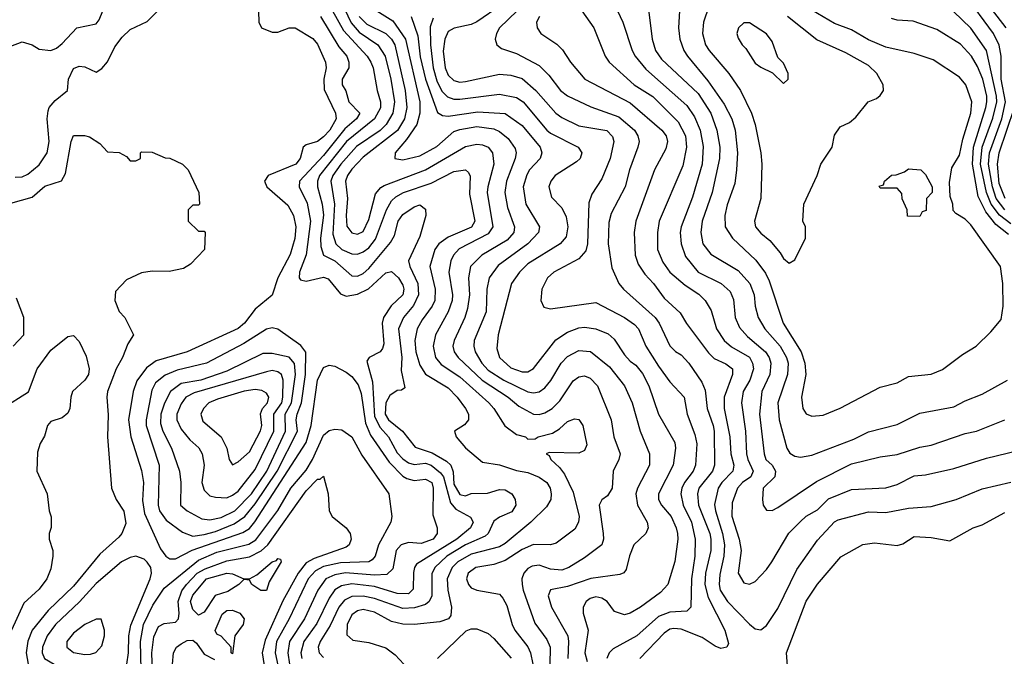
# Model space of a CAD drawing. Header units: inches. Extents: x 1793389 to 1900389, y 320802 to 470796.
# Tile 413 of 656: x 1842341 to 1845808, y 435758 to 437999. Entities that reach past the tile are written whole.
import ezdxf

# ---------------------------------------------------------------- set-up
doc = ezdxf.new("R2010")
doc.units = ezdxf.units.IN
doc.header["$MEASUREMENT"] = 0
doc.layers.add('B8443', color=7, linetype='Continuous')

msp = doc.modelspace()

# ---------------------------------------------------------------- linework, layer by layer
at = {"layer": 'B8443', "color": 2}
for points, elevation in [([(1844802.8, 438150), (1844748.2, 437990), (1844744.4, 437950), (1844755.5, 437910), (1844768, 437890), (1844838, 437810), (1844879.3, 437750), (1844917.1, 437670), (1844930.5, 437630), (1844950.6, 437530), (1844954, 437490), (1844950.8, 437370), (1844927.7, 437290), (1844931, 437270), (1844950, 437247.3), (1844982, 437222), (1845018.5, 437178.5), (1845030, 437158), (1845050, 437142), (1845070, 437154), (1845108, 437230), (1845108, 437270), (1845098, 437290), (1845102, 437350), (1845148.7, 437450), (1845162, 437490), (1845202, 437550), (1845210, 437592), (1845230, 437622), (1845263.1, 437636.9), (1845284.7, 437655.3), (1845328, 437710), (1845358, 437722), (1845370, 437732), (1845382, 437750), (1845381.2, 437770), (1845359.3, 437810), (1845330, 437837.2), (1845250, 437882.7), (1845147.8, 437927.8), (1845043.7, 438010)], 398), ([(1843450.3, 438110), (1843508.2, 437988.2), (1843535.6, 437955.6), (1843601.3, 437910), (1843627.6, 437870), (1843647.9, 437790), (1843660.2, 437710), (1843654.9, 437670), (1843631.7, 437630), (1843610, 437608.5), (1843527.3, 437552.7), (1843471.5, 437490), (1843443.2, 437450), (1843436.5, 437430), (1843449.2, 437349.2), (1843443.5, 437243.5), (1843453.7, 437210), (1843475.5, 437190), (1843510, 437174.9), (1843530, 437174), (1843550, 437181.3), (1843570, 437195.3), (1843593.7, 437226.3), (1843632.4, 437330), (1843650, 437361.6), (1843664.9, 437375.1), (1843692.7, 437390), (1843790, 437423.7), (1843870, 437464.4), (1843910, 437470.6), (1843921.4, 437461.4), (1843927.5, 437447.5), (1843924.4, 437384.4), (1843943.1, 437290), (1843931.1, 437268.9), (1843850, 437233), (1843817.1, 437210), (1843802, 437190), (1843785.3, 437130), (1843803.7, 437050), (1843802, 437010), (1843793.7, 436990), (1843757.8, 436942.2), (1843740.3, 436910), (1843731.8, 436870), (1843736, 436830), (1843750, 436782.8), (1843770, 436750.5), (1843850, 436702.4), (1843881.6, 436670), (1843910.6, 436630), (1843920.7, 436610), (1843921, 436590), (1843907.3, 436572.7), (1843872, 436550), (1843878, 436530), (1843910, 436491.3), (1843970, 436440.7), (1844030, 436432.2), (1844090, 436412.2), (1844130, 436404.9), (1844170, 436388.4), (1844197.1, 436370), (1844208.2, 436350), (1844212.4, 436330), (1844210.5, 436309.5), (1844195.9, 436284.1), (1844140.5, 436230), (1844050, 436154.7), (1844030, 436143.5), (1843930, 436117.6), (1843883.7, 436090), (1843863.1, 436070), (1843845.7, 436030), (1843848.9, 435990), (1843861.6, 435930), (1843858.5, 435901.5), (1843850.7, 435889.3), (1843820.5, 435879.5), (1843730, 435869.7), (1843690, 435871.2), (1843650, 435880.5), (1843590, 435912.6), (1843550, 435922.6), (1843530, 435918), (1843510, 435903.7), (1843494, 435870), (1843492.8, 435832.8), (1843514.4, 435814.4), (1843570, 435806), (1843630, 435787.2), (1843663, 435763), (1843693.4, 435730)], 350), ([(1844121.3, 438110), (1843950, 437991.3), (1843930, 437982.4), (1843870.3, 437969.7), (1843850, 437957), (1843837.4, 437930), (1843831.5, 437888.5), (1843838.5, 437830), (1843850, 437803.8), (1843870, 437785.3), (1843890, 437779.5), (1843910, 437781.1), (1844030, 437806.7), (1844070, 437803.1), (1844110, 437792.4), (1844158, 437750), (1844228.2, 437670), (1844250, 437654.4), (1844310, 437625.3), (1844408.4, 437608.4), (1844428.3, 437588.3), (1844432.7, 437570), (1844420.4, 437510), (1844390, 437439), (1844355.8, 437384.2), (1844345.3, 437354.7), (1844339.5, 437210), (1844334.6, 437185.4), (1844310, 437157), (1844221, 437110), (1844198.8, 437090), (1844178.8, 437050), (1844176, 437010), (1844186.8, 436986.8), (1844210, 436981), (1844370, 437003), (1844470, 436950.4), (1844505.8, 436925.9), (1844519.3, 436910), (1844546, 436850), (1844590, 436779.1), (1844630, 436724), (1844680.5, 436670), (1844690.4, 436610), (1844718.3, 436538.3), (1844725.1, 436505.1), (1844720.4, 436430), (1844712.4, 436410), (1844682, 436370), (1844672, 436350), (1844668.7, 436330), (1844676.9, 436290), (1844705.8, 436230), (1844719, 436170), (1844718.3, 436110), (1844706, 436030), (1844704, 435930), (1844690, 435916), (1844630, 435912.8), (1844590, 435898), (1844513.4, 435830), (1844430, 435783.7), (1844416.3, 435770), (1844408.5, 435750)], 370), ([(1845809.5, 437329.5), (1845778.7, 437370), (1845765.5, 437410), (1845751.4, 437490), (1845755.4, 437530), (1845799.1, 437650), (1845812.2, 437710), (1845796.8, 437790), (1845796.4, 437870), (1845789.8, 437909.8), (1845769.8, 437949.8), (1845667, 438090)], 382), ([(1843180.7, 438070), (1843182.8, 437990), (1843192, 437970), (1843230, 437954.8), (1843250, 437954.8), (1843289.5, 437970.5), (1843310.4, 437970.4), (1843372.6, 437932.6), (1843390, 437913.4), (1843417.1, 437850), (1843419.5, 437830), (1843411.4, 437790), (1843412.7, 437752.7), (1843453.4, 437670), (1843455.3, 437650), (1843432.9, 437610), (1843410, 437586), (1843390, 437569.6), (1843350, 437558), (1843338.8, 437550), (1843328, 437510), (1843313, 437490), (1843216, 437450), (1843202.8, 437430), (1843210.7, 437410), (1843285.5, 437345.5), (1843304.4, 437310), (1843313.4, 437270), (1843310, 437228.7), (1843292.8, 437172.8), (1843250.3, 437090), (1843230, 437028.7), (1843170, 436979.3), (1843133, 436930), (1843110, 436912), (1842930.2, 436829.8), (1842822, 436798), (1842786.9, 436773.1), (1842752.9, 436727.1), (1842740.4, 436690), (1842724.2, 436590), (1842732.2, 436530), (1842770, 436411.3), (1842777.4, 436370), (1842773.4, 436306.6), (1842780.2, 436260.2), (1842836.3, 436136.3), (1842856, 436110), (1842870, 436100.7), (1842890, 436100.5), (1842948.2, 436131.8), (1843126.5, 436193.5), (1843150, 436207.4), (1843169.1, 436230.9), (1843349.8, 436510), (1843367.1, 436570), (1843389.8, 436730.2), (1843410, 436774), (1843430, 436783), (1843450, 436779.3), (1843490, 436758.4), (1843510, 436742.4), (1843532.8, 436712.8), (1843543.4, 436683.4), (1843558.2, 436578.2), (1843576.4, 436536.4), (1843641.2, 436441.2), (1843690, 436391.8), (1843703.8, 436383.8), (1843730, 436376.5), (1843770, 436381.6), (1843792.4, 436370), (1843796.4, 436350), (1843795.5, 436255.5), (1843810.8, 436210), (1843810.7, 436190), (1843796.3, 436170), (1843754.8, 436154.8), (1843710, 436158.4), (1843684, 436150), (1843666.7, 436130), (1843654.6, 436065.4), (1843633.9, 436046.1), (1843590, 436042.8), (1843488.5, 436051.5), (1843450, 436044.5), (1843418.4, 436030), (1843390.3, 435990), (1843343.6, 435890), (1843291.4, 435810), (1843285.5, 435770), (1843291.4, 435730)], 338), ([(1844428.3, 438068.3), (1844464.9, 437990), (1844497.1, 437890), (1844508, 437870), (1844545.1, 437825.1), (1844690, 437697.1), (1844716.4, 437656.4), (1844737, 437610), (1844746.9, 437553.1), (1844743.7, 437490), (1844710, 437374), (1844670.4, 437270), (1844666.4, 437250), (1844670.3, 437210.3), (1844685.1, 437165.1), (1844730, 437110.4), (1844810.8, 437070), (1844842.3, 437042.3), (1844853.8, 437013.8), (1844860.4, 436950), (1844875.8, 436915.8), (1844903.7, 436883.7), (1844966.4, 436830), (1844979.5, 436810), (1844985.3, 436790), (1844982, 436750), (1844953.4, 436690), (1844945.7, 436610), (1844961.6, 436470), (1844968.2, 436450), (1844990.4, 436430), (1845001.6, 436410), (1844999.1, 436390), (1844959.1, 436350), (1844956, 436310), (1844958, 436290), (1844970, 436272), (1844990, 436271.3), (1845010, 436281), (1845146.5, 436373.5), (1845270, 436435.5), (1845370, 436459.3), (1845430, 436468), (1845510, 436493.4), (1845550, 436500.5), (1845670, 436542), (1845710, 436550.7), (1845810, 436590.6)], 386), ([(1845813.7, 437970), (1845742.8, 438062.8)], 378), ([(1842310, 437906), (1842350, 437920.7), (1842384.7, 437910), (1842410, 437894.8), (1842450, 437890.8), (1842470, 437898.8), (1842490, 437914.8), (1842542, 437970), (1842610, 437984), (1842621.2, 437998.8), (1842633.2, 438030)], 342), ([(1842324.7, 437444.7), (1842350, 437446), (1842370, 437455.5), (1842410, 437487.7), (1842437.6, 437530), (1842445.1, 437570), (1842438, 437650), (1842441.5, 437678.5), (1842445.2, 437690), (1842465.4, 437714.6), (1842509, 437750), (1842512.3, 437790), (1842530, 437826.8), (1842550, 437835.5), (1842570, 437833.4), (1842610, 437814.8), (1842630, 437827.3), (1842650, 437850.8), (1842676.4, 437903.6), (1842702, 437938), (1842730, 437964.4), (1842790, 437993), (1842827, 438030)], 338), ([(1843400.3, 438010), (1843464, 437904), (1843492.9, 437870), (1843500.2, 437850), (1843500.3, 437830), (1843476.3, 437790), (1843476.3, 437770), (1843488.9, 437748.9), (1843499.5, 437710), (1843538, 437670), (1843526.7, 437650), (1843485.8, 437614.3), (1843410, 437520.4), (1843326.4, 437430), (1843324.4, 437410), (1843353.5, 437353.5), (1843364.7, 437290), (1843349.1, 437170.9), (1843326.4, 437110), (1843324.9, 437090), (1843330, 437082.8), (1843350, 437078), (1843410, 437092.2), (1843426.7, 437086.7), (1843470, 437033.4), (1843490, 437025.5), (1843530, 437033.1), (1843568.8, 437051.2), (1843630, 437107.7), (1843650, 437112.7), (1843674.4, 437090), (1843690, 437064.7), (1843693.7, 437050), (1843690.3, 437030), (1843648.9, 436991.1), (1843622.4, 436950), (1843617.6, 436930), (1843622.5, 436857.5), (1843618.4, 436841.6), (1843610, 436829.2), (1843571.3, 436810), (1843563.5, 436796.5), (1843583.4, 436723.4), (1843590, 436602), (1843610, 436563.7), (1843639.6, 436530), (1843670, 436474.4), (1843690, 436453.4), (1843710, 436438.9), (1843730, 436432.9), (1843770, 436437.6), (1843790, 436430.2), (1843823.1, 436403.1), (1843832.6, 436390), (1843857.5, 436297.5), (1843876.2, 436276.2), (1843927.7, 436247.7), (1843937.3, 436230), (1843927.7, 436210), (1843879.5, 436170), (1843738, 436082), (1843730.4, 436070), (1843727.4, 436052.6), (1843726.6, 435993.4), (1843710, 435977.6), (1843670, 435979.1), (1843590, 436002.8), (1843510, 436012.8), (1843474, 436006), (1843450, 435991.3), (1843430, 435962), (1843386.9, 435873.1), (1843340.9, 435810), (1843330.3, 435770.3), (1843334.6, 435750)], 342), ([(1843442.7, 438030), (1843481.3, 437961.3), (1843564, 437870), (1843577.1, 437850), (1843586, 437830), (1843599.5, 437750), (1843611.5, 437710), (1843611.1, 437688.9), (1843590.3, 437650), (1843491.4, 437570), (1843396.9, 437450), (1843388.9, 437430), (1843388.9, 437410), (1843405.8, 437350), (1843410.2, 437310.2), (1843399.7, 437230), (1843400.7, 437200.7), (1843410.6, 437170), (1843450.4, 437150), (1843510, 437097.1), (1843530, 437096.4), (1843550, 437104.9), (1843570, 437123.1), (1843646, 437214), (1843660.5, 437239.5), (1843674, 437290), (1843690, 437313), (1843730, 437340.5), (1843750, 437346.8), (1843770, 437331.3), (1843770.4, 437309.6), (1843750, 437235.3), (1843710.4, 437150), (1843714.4, 437130), (1843742.7, 437070), (1843745.5, 437030), (1843727.6, 436992.4), (1843692, 436950), (1843674.6, 436910), (1843686, 436810), (1843683.7, 436763.7), (1843696.9, 436703.1), (1843685.4, 436694.6), (1843670, 436693.2), (1843644.4, 436675.6), (1843630.3, 436649.7), (1843627.9, 436610), (1843639.5, 436590), (1843688.4, 436550), (1843733.4, 436493.4), (1843793.5, 436473.5), (1843844.2, 436444.2), (1843859.3, 436430), (1843866.8, 436406.8), (1843870, 436364), (1843890, 436327.2), (1843910, 436322.6), (1843930, 436330.3), (1843988.2, 436331.8), (1844030, 436344.9), (1844050, 436343.8), (1844074, 436330), (1844084.9, 436310), (1844087.3, 436290), (1844073.8, 436266.2), (1844030, 436247.8), (1844010, 436233.3), (1843990.4, 436190), (1843979.3, 436180.7), (1843910, 436149.8), (1843844.9, 436110), (1843802, 436070), (1843791.6, 436048.4), (1843792, 435970), (1843783, 435950), (1843770, 435940.5), (1843731.4, 435928.6), (1843690, 435926), (1843590, 435960.9), (1843550.3, 435969.7), (1843510, 435968.4), (1843484.4, 435955.6), (1843464.9, 435930), (1843434.4, 435865.6), (1843398.7, 435810), (1843392.2, 435790), (1843394.9, 435770), (1843410, 435753)], 346), ([(1843535.8, 438010), (1843562.9, 437982.9), (1843630.2, 437950.2), (1843650.2, 437930.2), (1843661.5, 437910), (1843698.6, 437750), (1843703.6, 437690), (1843696.1, 437650), (1843670.9, 437609.1), (1843550, 437515.4), (1843510, 437473), (1843494.9, 437450), (1843487.6, 437430), (1843494.9, 437370), (1843490.4, 437310), (1843492.4, 437272.4), (1843510, 437248), (1843530, 437244.4), (1843550, 437253.4), (1843570, 437296), (1843594, 437386), (1843612.2, 437407.8), (1843624.5, 437415.5), (1843770, 437470.3), (1843910, 437552.2), (1843950, 437560.4), (1843970, 437558.4), (1843990.3, 437550.3), (1844005.5, 437530), (1844010.4, 437490), (1843988.7, 437410), (1843987.2, 437390), (1844006.7, 437270), (1843990, 437244.7), (1843888.2, 437191.8), (1843868.2, 437170), (1843858.4, 437150), (1843852.2, 437110), (1843864.6, 437030), (1843863.1, 437010), (1843849.1, 436970.9), (1843804.9, 436890), (1843797, 436850), (1843805.3, 436810), (1843825.1, 436785.1), (1843890, 436741.1), (1843992.7, 436650), (1844010.4, 436630), (1844048.7, 436568.7), (1844090, 436538.8), (1844122, 436530), (1844130, 436522), (1844156.4, 436523.6), (1844166, 436530), (1844217.2, 436542.8), (1844242, 436558), (1844270, 436584), (1844294, 436594), (1844310, 436591), (1844324, 436570), (1844337.3, 436502.7), (1844330, 436482), (1844310, 436473.2), (1844204.7, 436475.3), (1844194, 436470), (1844204.7, 436464.7), (1844211.3, 436450), (1844242, 436422), (1844258.9, 436398.9), (1844290, 436336), (1844310.3, 436250), (1844308.2, 436230), (1844294.9, 436205.1), (1844230, 436156), (1844210, 436149.5), (1844150, 436151.6), (1844110, 436133.3), (1844050, 436094.7), (1844010, 436080.7), (1843946.8, 436070), (1843920.5, 436050), (1843914, 436030), (1843920.7, 436010), (1843930, 435998.8), (1843950, 435990.8), (1844030, 435976), (1844042.5, 435962.5), (1844056.1, 435936.1), (1844074.4, 435870), (1844084.4, 435850), (1844130, 435790.7), (1844139.5, 435770), (1844147.2, 435730)], 354), ([(1843598, 438030), (1843654.5, 437994.5), (1843699, 437930), (1843750.2, 437710), (1843750.2, 437669.8), (1843738.9, 437630), (1843702.8, 437577.2), (1843662.8, 437530), (1843662, 437510), (1843690, 437506), (1843750, 437519.5), (1843810, 437552.4), (1843870, 437604.9), (1843890, 437612.9), (1843950, 437622.7), (1844010, 437614.9), (1844030, 437605.3), (1844061.2, 437581.2), (1844085.1, 437545.1), (1844088.4, 437530), (1844084.9, 437510), (1844054.9, 437430), (1844048.8, 437390), (1844058, 437338), (1844083.1, 437270), (1844080.4, 437250), (1844057, 437223), (1843968, 437170), (1843928.4, 437130), (1843921.3, 437090), (1843924.2, 437030), (1843918, 436982), (1843908.5, 436950), (1843870.4, 436870), (1843866.4, 436850), (1843870.4, 436830), (1843884.4, 436810), (1843969.4, 436729.4), (1844060.5, 436670), (1844098, 436638), (1844150, 436610.4), (1844170, 436608.5), (1844190, 436614.4), (1844215.1, 436630), (1844242.8, 436657.2), (1844290, 436727.3), (1844310, 436742), (1844330, 436744.9), (1844350, 436736.3), (1844374.9, 436710), (1844423, 436590), (1844433, 436530), (1844455.5, 436470), (1844450.5, 436450), (1844430.7, 436410), (1844426.8, 436350), (1844410, 436322), (1844390, 436308), (1844381, 436290), (1844395.5, 436190), (1844396.3, 436170), (1844390.6, 436150), (1844330, 436103.7), (1844274.8, 436070), (1844250, 436060.5), (1844210, 436064.7), (1844170, 436078), (1844144.8, 436075.2), (1844130, 436066.6), (1844115.5, 436050), (1844108.4, 436030), (1844110.3, 436010), (1844113.7, 435990), (1844154.7, 435874.7), (1844197.3, 435817.3), (1844208.5, 435790), (1844207.2, 435727.2)], 358), ([(1843719.5, 438010), (1843742.6, 437942.6), (1843751.5, 437868.5), (1843769.2, 437790), (1843812, 437672), (1843830, 437661.6), (1843850, 437659.5), (1843954.3, 437674.3), (1844050, 437668.4), (1844110, 437626.4), (1844173, 437550), (1844179.1, 437530), (1844173, 437510), (1844136.4, 437470), (1844126.7, 437453.3), (1844113.7, 437410), (1844122.4, 437350), (1844170.6, 437270), (1844167.7, 437250), (1844130.4, 437210), (1844025.9, 437134.1), (1843994.4, 437090), (1843985.3, 437050), (1843983.7, 436970), (1843941.3, 436870), (1843939.5, 436850), (1843944.4, 436830), (1843967.6, 436790), (1843990, 436765.2), (1844046, 436730), (1844130, 436688.7), (1844150, 436684.9), (1844170, 436688.4), (1844190, 436703), (1844210.9, 436729.1), (1844247.6, 436790), (1844270, 436812.7), (1844310, 436834.4), (1844350.3, 436830.3), (1844417.1, 436777.1), (1844470.5, 436710), (1844497.1, 436650), (1844525.5, 436550), (1844558, 436470), (1844558, 436430), (1844516.4, 436350), (1844510.4, 436330), (1844516.4, 436290), (1844550.6, 436230), (1844554, 436210), (1844546, 436190), (1844502.8, 436150), (1844488.1, 436111.9), (1844476.7, 436063.3), (1844468, 436052), (1844454.4, 436045.6), (1844351.6, 436031.6), (1844270, 436003), (1844210, 435992), (1844202, 435970), (1844213, 435930), (1844270.3, 435830), (1844273.4, 435810), (1844270.3, 435750)], 362), ([(1844092.4, 438030), (1844030.6, 437970), (1844019.1, 437950), (1844014.8, 437930), (1844021, 437910), (1844037.5, 437897.5), (1844090, 437880.5), (1844170, 437838), (1844203.8, 437803.8), (1844245.5, 437750), (1844270, 437730.5), (1844351.7, 437691.7), (1844450, 437657), (1844506, 437610), (1844517.1, 437590), (1844521.6, 437570), (1844517.1, 437550), (1844488.2, 437470), (1844473, 437410), (1844423.4, 437316.6), (1844414.6, 437285.4), (1844412.4, 437210), (1844425.8, 437125.8), (1844450.4, 437070.4), (1844467.3, 437050), (1844578, 436950), (1844592.7, 436930), (1844630, 436850.8), (1844650, 436830.7), (1844670, 436819.1), (1844696.3, 436790), (1844742.6, 436722.6), (1844754.4, 436694.4), (1844761.3, 436630), (1844783.1, 436570), (1844786, 436550), (1844787, 436430), (1844780.3, 436410), (1844731.8, 436350), (1844727.4, 436330), (1844730.3, 436290), (1844770.2, 436190), (1844774, 436170), (1844774, 436130), (1844756.1, 436050), (1844752.6, 436010), (1844764.8, 435964.8), (1844824, 435850), (1844836.8, 435803.2), (1844830.7, 435789.3), (1844810, 435785.2), (1844790, 435793.2), (1844744, 435824), (1844670, 435852.8), (1844644, 435856), (1844630, 435853), (1844610, 435839.6), (1844524.9, 435750)], 374), ([(1844170.8, 438010), (1844160.7, 437990), (1844162.8, 437970), (1844176, 437950), (1844232.3, 437912.3), (1844252.5, 437892.5), (1844280.7, 437850), (1844330.8, 437790), (1844490, 437706.4), (1844602, 437610), (1844617.6, 437590), (1844621.3, 437570), (1844616.2, 437543.8), (1844575.5, 437470), (1844510.4, 437290), (1844504.4, 437250), (1844508.2, 437170), (1844518.3, 437138.3), (1844542.5, 437102.5), (1844573, 437070), (1844610, 437019.1), (1844666.4, 436966.4), (1844688.8, 436928.8), (1844766.5, 436826.5), (1844786.6, 436806.6), (1844827.2, 436787.2), (1844850.4, 436770), (1844850.4, 436750), (1844821.7, 436670), (1844821.1, 436630), (1844841.7, 436530), (1844844.6, 436470), (1844855.3, 436430), (1844852, 436410), (1844813.4, 436370), (1844800.3, 436350), (1844787.7, 436292.3), (1844790.4, 436269.6), (1844815.8, 436190), (1844822, 436150), (1844819.6, 436110), (1844805.5, 436045.5), (1844803.1, 436010), (1844807.4, 435990), (1844832.4, 435950), (1844910, 435870.7), (1844930, 435854.8), (1844950, 435850.8), (1844970, 435866), (1845010, 435926), (1845077.1, 436062.9), (1845150, 436166.8), (1845210, 436230.5), (1845222.3, 436237.7), (1845330, 436266), (1845390, 436263.8), (1845470, 436279.3), (1845550, 436285.5), (1845638, 436310), (1845730, 436347.3), (1845830, 436370.5)], 378), ([(1844320.7, 438030), (1844362.8, 437970), (1844402, 437870), (1844416.3, 437850), (1844504.9, 437770), (1844570, 437728.2), (1844658.8, 437638.8), (1844684.6, 437590), (1844688.8, 437550), (1844675.4, 437484.6), (1844592.2, 437290), (1844586, 437250), (1844586.4, 437190), (1844605.1, 437145.1), (1844630.5, 437110), (1844683.8, 437063.8), (1844732.6, 437032.6), (1844754.9, 437010), (1844774.9, 436974.9), (1844794, 436910), (1844821.6, 436870), (1844847.1, 436847.1), (1844910, 436810.4), (1844921.1, 436790), (1844924.2, 436770), (1844911.8, 436730), (1844888.7, 436690), (1844882.6, 436650), (1844896.9, 436550), (1844900.2, 436470), (1844904.4, 436450), (1844923.7, 436410), (1844914.9, 436390), (1844886, 436370), (1844868.4, 436350), (1844850, 436298), (1844848.7, 436251.3), (1844873.7, 436170), (1844881.3, 436130), (1844870.7, 436050), (1844890, 436016), (1844910, 436011), (1844930, 436021), (1844970, 436062.8), (1844989.3, 436090), (1845048.4, 436191.6), (1845088.5, 436231.5), (1845110, 436250.5), (1845150, 436273.4), (1845188.5, 436311.5), (1845270, 436344.4), (1845390, 436350.5), (1845430, 436363), (1845490, 436393), (1845530, 436396.3), (1845630, 436419.1), (1845744.8, 436455.2), (1845890, 436490.7)], 382), ([(1844555.2, 438035.2), (1844568.2, 437930), (1844579.3, 437890), (1844600.2, 437860.2), (1844730, 437739.3), (1844774.6, 437670), (1844796, 437610), (1844806.3, 437550), (1844804.9, 437510), (1844778.7, 437390), (1844743.7, 437290), (1844739.5, 437250), (1844746.4, 437210), (1844773.8, 437173.8), (1844870, 437116.4), (1844912.2, 437070), (1844927, 437030), (1844930.4, 436990), (1844940.4, 436950), (1844964.4, 436910), (1845018.9, 436850), (1845040.9, 436810), (1845046.3, 436790), (1845044.6, 436750), (1845010.4, 436649.6), (1845014.4, 436590), (1845042, 436490), (1845052.8, 436472.8), (1845070, 436462), (1845090, 436459.1), (1845130, 436465.5), (1845278.3, 436521.7), (1845330, 436548), (1845430, 436574), (1845510, 436614), (1845630, 436636.3), (1845670, 436657.3), (1845730, 436680.7), (1845819, 436730)], 390), ([(1844664, 438030), (1844660.7, 437970), (1844664.9, 437930), (1844679.3, 437890), (1844692.4, 437870), (1844763.2, 437783.2), (1844821.8, 437701.8), (1844848.5, 437650), (1844859.5, 437610), (1844868.7, 437530), (1844864.9, 437470), (1844858.3, 437421.7), (1844832.3, 437347.7), (1844823.8, 437310), (1844824.9, 437270), (1844850.6, 437230), (1844932.4, 437152.4), (1844966.6, 437106.6), (1844979.6, 437079.6), (1845028.4, 436930), (1845092.4, 436830), (1845104.9, 436790), (1845108.4, 436750), (1845094, 436670), (1845098.8, 436630), (1845110, 436611.3), (1845130, 436602.8), (1845170, 436606.8), (1845230, 436631), (1845370, 436704.7), (1845430, 436721), (1845470, 436742.8), (1845550, 436751.3), (1845590, 436766.8), (1845660.2, 436819.8), (1845708.7, 436850), (1845760.2, 436899.8), (1845797, 436943), (1845803.7, 436990), (1845802, 437070), (1845794.3, 437130), (1845690, 437277.2), (1845670, 437297.2), (1845636.4, 437316.4), (1845627.3, 437327.3), (1845626, 437350), (1845616.4, 437376.4), (1845614.6, 437425.4), (1845623.1, 437476.9), (1845650, 437522), (1845661.7, 437578.3), (1845689.6, 437670), (1845693.6, 437710), (1845672, 437770), (1845650, 437797.2), (1845557.2, 437857.2), (1845490, 437879.5), (1845390, 437902.7), (1845330, 437928), (1845270, 437962.9), (1845210, 437985.1), (1845130, 438032.3)], 394), ([(1845830, 437280.7), (1845790.9, 437310.9), (1845761, 437350), (1845744.3, 437390), (1845723.7, 437490), (1845729.9, 437550.1), (1845767.2, 437652.8), (1845781, 437710), (1845780.2, 437730), (1845745.4, 437890), (1845690, 437969.6), (1845628.2, 438028.2)], 386), ([(1843796.2, 438003.8), (1843786.4, 437973.6), (1843787.2, 437910), (1843797.2, 437830), (1843810, 437784), (1843827, 437747), (1843847.2, 437727.2), (1843870, 437719.5), (1843890, 437718.9), (1844030, 437736.5), (1844090, 437725.3), (1844114, 437710), (1844197.1, 437610), (1844210, 437599.5), (1844306.8, 437550), (1844320.7, 437530), (1844314, 437510), (1844301.7, 437498.3), (1844226.8, 437450), (1844210.8, 437430), (1844204, 437410), (1844213.7, 437373.7), (1844250, 437336), (1844264.4, 437304.4), (1844270.4, 437270), (1844265.3, 437234.7), (1844244, 437210), (1844130, 437139.6), (1844100.5, 437110), (1844073, 437070), (1844026, 436890), (1844020.9, 436840.9), (1844030.6, 436810), (1844070, 436772.7), (1844110, 436759.5), (1844130, 436759.3), (1844150, 436770.7), (1844228.5, 436871.5), (1844270, 436899.3), (1844310, 436914.4), (1844330, 436916.4), (1844370, 436910.4), (1844413.3, 436893.3), (1844433.8, 436873.8), (1844470, 436819.1), (1844490, 436796.3), (1844510, 436783), (1844533.7, 436753.7), (1844555.8, 436710), (1844590.5, 436610), (1844648, 436510), (1844650.4, 436490), (1844641.6, 436430), (1844590.4, 436330), (1844590.4, 436310), (1844600.5, 436290), (1844634.4, 436250), (1844652.4, 436210), (1844656.4, 436190), (1844658.4, 436170), (1844648.1, 436091.9), (1844622.8, 436010), (1844597.6, 435982.4), (1844526.8, 435930), (1844490, 435909.4), (1844470, 435903.7), (1844435.1, 435915.1), (1844409, 435950), (1844390, 435962.7), (1844370, 435966.6), (1844350, 435960.9), (1844334.8, 435950), (1844324.9, 435930), (1844324.9, 435910), (1844342, 435850), (1844330.4, 435770), (1844338.9, 435738.9)], 366), ([(1845822.2, 437242.2), (1845778, 437278), (1845742.4, 437322.4), (1845716, 437376), (1845695, 437490), (1845699.4, 437550), (1845743.1, 437690), (1845745.8, 437710), (1845745.6, 437730), (1845731.8, 437790), (1845713.7, 437833.7), (1845691.6, 437870), (1845653.4, 437913.4), (1845570, 437964.5), (1845486.4, 437993.6), (1845430, 437997.2), (1845410, 438002.7)], 390), ([(1845810.8, 437370), (1845790, 437422.7), (1845783.7, 437490), (1845789.8, 437530), (1845842.9, 437690)], 378), ([(1842310, 437353.4), (1842385.4, 437374.6), (1842430, 437413), (1842488.7, 437431.3), (1842502, 437458), (1842522, 437570), (1842530, 437591), (1842569.1, 437590.9), (1842586.4, 437586.4), (1842623.6, 437563.6), (1842650, 437534), (1842691.6, 437531.6), (1842716.9, 437516.9), (1842730, 437502), (1842750, 437502), (1842766, 437510), (1842766, 437530), (1842770, 437534), (1842807.3, 437532.7), (1842852.7, 437512.7), (1842870, 437512), (1842914, 437490), (1842934, 437470), (1842972, 437390), (1842974, 437350), (1842970, 437346), (1842950, 437346), (1842934, 437330), (1842934, 437290), (1842970, 437254), (1842990, 437254), (1842994, 437250), (1842992, 437190), (1842942, 437138), (1842917.3, 437122.7), (1842867.1, 437112.9), (1842806.8, 437113.2), (1842770, 437108), (1842716.9, 437083.1), (1842678, 437042), (1842676, 437010), (1842691.1, 436971.1), (1842711.3, 436950), (1842742, 436890), (1842722, 436858), (1842702.8, 436810), (1842680.7, 436770), (1842650.6, 436690), (1842647.3, 436670), (1842652.8, 436607.2), (1842650.5, 436530), (1842664, 436350), (1842680.7, 436310), (1842708.1, 436268.1), (1842714.9, 436225.1), (1842700.7, 436190), (1842690, 436177.2), (1842623.4, 436116.6), (1842530, 436005.1), (1842441.4, 435918.6), (1842385.3, 435850), (1842369.1, 435810.9), (1842363.6, 435770), (1842370.2, 435730.2)], 334), ([(1842318, 436850), (1842355.3, 436890), (1842355.3, 436950), (1842330, 437018)], 334), ([(1842279, 436630), (1842371.8, 436688.2), (1842402, 436770), (1842450, 436836), (1842510, 436884), (1842530, 436886.8), (1842550, 436866), (1842574.6, 436814.6), (1842585.3, 436770), (1842583.1, 436750), (1842570.2, 436729.8), (1842527.3, 436690), (1842520.5, 436670), (1842518, 436630), (1842510, 436614), (1842490, 436597.2), (1842450, 436584), (1842438.8, 436570), (1842427.9, 436532.1), (1842413.2, 436506.8), (1842403.4, 436476.6), (1842401, 436410), (1842438, 436330), (1842444.7, 436270), (1842451.6, 436248.4), (1842451.6, 436211.6), (1842444.7, 436190), (1842444.7, 436170), (1842458, 436130), (1842458, 436110), (1842450, 436066), (1842436, 436030), (1842410, 435994), (1842355.9, 435944.1), (1842312.4, 435850)], 330), ([(1842768.6, 435710), (1842765.8, 435810), (1842776.4, 435870), (1842810, 435938), (1842850, 435998), (1842970, 436095.6), (1843035.3, 436124.7), (1843147.2, 436152.8), (1843172.8, 436167.2), (1843250, 436270.5), (1843295.4, 436350), (1843350, 436412.7), (1843372.1, 436450), (1843410, 436536.4), (1843430, 436552.2), (1843450, 436557.6), (1843474.9, 436554.9), (1843510.2, 436530.2), (1843545.7, 436465.7), (1843641, 436330), (1843651, 436250), (1843647.3, 436230), (1843604.4, 436150), (1843592.4, 436110), (1843582.3, 436097.7), (1843570, 436089.7), (1843470, 436086.2), (1843410, 436073.8), (1843381.9, 436058.1), (1843356.9, 436030), (1843290.2, 435890), (1843245.2, 435810), (1843240.7, 435770), (1843253.6, 435710)], 334), ([(1842809.8, 435670), (1842805.6, 435770), (1842813.4, 435826.6), (1842830, 435862), (1842850, 435873.4), (1842890, 435877.3), (1842899.5, 435890), (1842902.4, 435910), (1842898.5, 435950), (1842912.2, 435987.8), (1842928.5, 436010), (1842966, 436050), (1842994.1, 436065.9), (1843070, 436094), (1843150, 436107.4), (1843191.3, 436128.7), (1843214.8, 436150), (1843350, 436340.5), (1843390, 436380.7), (1843398.6, 436381.4), (1843410, 436392), (1843427.3, 436330), (1843431, 436270), (1843441, 436250), (1843490.8, 436210), (1843504, 436190), (1843507.7, 436170), (1843500.7, 436150), (1843490, 436142), (1843377.5, 436102.5), (1843350, 436086.6), (1843320.9, 436050), (1843267.5, 435952.5), (1843205.1, 435814.9), (1843194.6, 435770), (1843203.6, 435710)], 330), ([(1845044.1, 435724.1), (1845040.9, 435770), (1845110, 435951.3), (1845150, 436011.3), (1845232.1, 436107.9), (1845310, 436150.8), (1845350, 436157.3), (1845430, 436148), (1845450, 436153.4), (1845490, 436178.8), (1845550, 436176.3), (1845616, 436164), (1845698, 436210), (1845730, 436220.7), (1845810, 436264)], 374), ([(1843811.8, 435750), (1843912.5, 435847.5), (1843930, 435854.8), (1843950, 435854), (1843990, 435837.3), (1844010, 435820.7), (1844071.4, 435751.4)], 350), ([(1842876, 435690), (1842882.7, 435770), (1842893.2, 435790), (1842910, 435802), (1842930, 435813), (1842950, 435814), (1842963.5, 435803.5), (1842990, 435764.7), (1843026.4, 435746.4)], 326)]:
    msp.add_lwpolyline(points, dxfattribs=dict(at, elevation=elevation))
for points, elevation in [([(1844910, 437988), (1844890, 437988), (1844872, 437970), (1844866, 437950), (1844870, 437934), (1844884.7, 437910), (1844897.3, 437897.3), (1844930, 437846), (1844950, 437831.3), (1844992, 437812), (1845030, 437774), (1845046, 437790), (1845046, 437810), (1845030, 437846), (1845010, 437866), (1844990, 437922), (1844970, 437948.7), (1844930, 437975.3)], 402), ([(1845510, 437306), (1845467.3, 437307.3), (1845466, 437330), (1845448.4, 437368.4), (1845447.3, 437387.3), (1845430, 437406), (1845370, 437406), (1845367.3, 437412.7), (1845382, 437418), (1845386, 437430), (1845410, 437452), (1845427.3, 437452.7), (1845456.4, 437463.6), (1845470, 437474), (1845514, 437470), (1845530, 437454), (1845554, 437410), (1845554, 437390), (1845534, 437370), (1845532.7, 437327.3), (1845518, 437322)], 394), ([(1843230, 436914.5), (1843210, 436909.6), (1843130, 436858.9), (1842998.8, 436790), (1842895.5, 436764.5), (1842852.6, 436747.4), (1842819.6, 436720.4), (1842805.7, 436694.3), (1842786.3, 436590), (1842786.3, 436570), (1842832, 436430), (1842828.9, 436290), (1842833.1, 436270), (1842856.7, 436236.7), (1842914.3, 436194.3), (1842950, 436181.1), (1842990, 436186), (1843030, 436196.9), (1843096.2, 436223.8), (1843133.7, 436250), (1843170, 436294.3), (1843248, 436410), (1843319.3, 436550), (1843314.8, 436590), (1843317.6, 436610), (1843332.7, 436650), (1843347.1, 436750), (1843348.5, 436828.5), (1843331.3, 436851.3), (1843250, 436909.5)], 342), ([(1843230, 436824.2), (1843196.7, 436823.3), (1843070, 436761.7), (1842978.8, 436730), (1842910, 436718), (1842872, 436690), (1842851.2, 436648.8), (1842837.3, 436610), (1842837.1, 436577.1), (1842844.9, 436550), (1842874.9, 436490), (1842903.1, 436410), (1842908.5, 436370), (1842907.3, 436290), (1842930.8, 436270), (1842981.7, 436241.7), (1843010, 436238), (1843050, 436246.7), (1843098.9, 436270), (1843156.8, 436330), (1843211.6, 436410), (1843277.2, 436550), (1843275.5, 436610), (1843298.5, 436650), (1843312.3, 436750), (1843308.6, 436788.6), (1843290, 436811.3)], 346), ([(1843230, 436763.5), (1843210, 436759.7), (1842954.7, 436685.3), (1842926.4, 436670), (1842910, 436646), (1842894, 436610), (1842894.4, 436590), (1842910, 436557.3), (1842939.9, 436519.9), (1842971.7, 436491.7), (1842983, 436470), (1842990.4, 436430), (1842982.4, 436370), (1842990, 436342.8), (1843010, 436323), (1843030, 436318), (1843070, 436315.5), (1843090, 436324.4), (1843110, 436339.3), (1843170, 436414.9), (1843235.3, 436550), (1843236.1, 436610), (1843263.5, 436650), (1843267.8, 436670), (1843268.2, 436730), (1843262.9, 436750), (1843250, 436759.7)], 350), ([(1843170, 436696.4), (1843131.1, 436691.1), (1843037.4, 436662.6), (1843006.8, 436650), (1842987.7, 436630), (1842979.1, 436610), (1842985.5, 436585.5), (1843050.4, 436530), (1843070.5, 436490), (1843078.8, 436450), (1843090, 436431.3), (1843110, 436442), (1843150, 436478), (1843188.8, 436551.2), (1843193.1, 436570), (1843188.8, 436611.2), (1843195.4, 436630), (1843213, 436650), (1843218, 436670), (1843210, 436683.7), (1843193.7, 436693.7)], 354), ([(1842750, 436109.6), (1842730, 436106), (1842699.1, 436090), (1842610, 436013.6), (1842551.2, 435948.8), (1842467, 435870), (1842437.4, 435830), (1842421.1, 435790), (1842420.3, 435770), (1842428.5, 435750), (1842462.8, 435730), (1842605.3, 435694.7), (1842690, 435705.7), (1842710, 435718), (1842718, 435730), (1842724, 435770), (1842725.1, 435830), (1842732.5, 435867.5), (1842800.5, 436030), (1842805.1, 436050), (1842802.7, 436070), (1842789.6, 436089.6), (1842779.1, 436099.1)], 338), ([(1843190, 435988.7), (1843158, 436010), (1843150, 436026), (1843130, 436028), (1843112, 436010), (1843073.8, 435986.2), (1843028.7, 435971.3), (1842990, 435913.2), (1842970, 435902.7), (1842950, 435922.7), (1842942.7, 435950), (1842950, 435972.4), (1842998.4, 436030), (1843070.3, 436050.3), (1843090, 436047.7), (1843130, 436030.6), (1843150, 436030.7), (1843175.5, 436044.5), (1843230, 436090.6), (1843245.6, 436094.4), (1843250, 436102), (1843259.6, 436099.6), (1843262, 436090), (1843219.8, 436020.2), (1843210, 435988.7)], 326), ([(1843090, 435766), (1843086, 435770), (1843086, 435790), (1843050, 435828), (1843035.3, 435835.3), (1843028.7, 435848.7), (1843053.6, 435906.4), (1843070, 435919.1), (1843090, 435920.5), (1843116, 435910), (1843130.7, 435890), (1843127.7, 435870), (1843098.8, 435830)], 326), ([(1842610, 435888.7), (1842570, 435869.2), (1842530, 435839.3), (1842507.3, 435810), (1842507.3, 435790), (1842530, 435770.8), (1842570, 435763.8), (1842590, 435764.9), (1842609.3, 435770.7), (1842630, 435794), (1842639, 435830), (1842639, 435850), (1842628, 435888)], 342)]:
    msp.add_lwpolyline(points, close=True, dxfattribs=dict(at, elevation=elevation))

doc.saveas('drawing.dxf')
